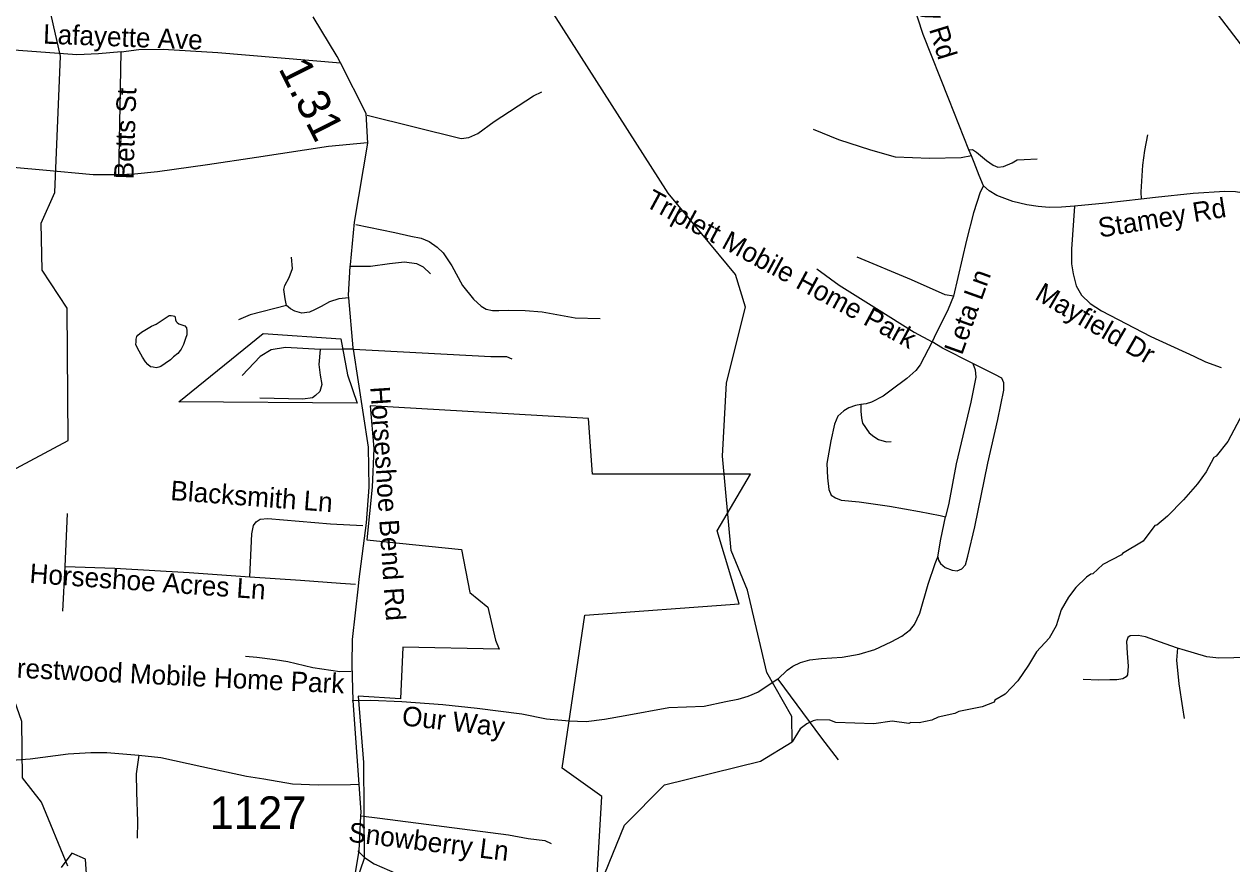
# Model space of a CAD drawing. Extents: x 1159738 to 1321356, y 736314 to 882035.
# Drawn here: x 1258338 to 1262980, y 760319 to 763546 of the extents above; entities that cross this region are included whole.
import ezdxf

# ---------------------------------------------------------------- set-up
doc = ezdxf.new("R2010")
doc.units = 0
for name, color, linetype in [('Exist Boundary Political City Limit New', 7, 'Continuous'), ('Exist Boundary Political City Limit New Hole', 7, 'Continuous'), ('Exist Hydrographic Creek Single Shore', 7, 'Continuous'), ('Exist Hydrographic Misc Water Feature', 7, 'Continuous'), ('Exist Road Non-System Type 51', 7, 'Continuous'), ('Exist Road Non-System Type 51 Label', 7, 'Continuous'), ('Exist Road Secondary Mileage Hundredths English Label', 7, 'Continuous'), ('Exist Road Secondary Type 51 Attributed', 7, 'Continuous'), ('Exist Road Secondary Type 51 Label', 7, 'Continuous'), ('Exist Road Secondary Type 51 Number Label', 7, 'Continuous'), ('Exist Utilities Electrical Transmission Line', 7, 'Continuous'), ('Map Preparation Boundary City Limit Buffer Line', 7, 'Continuous')]:
    doc.layers.add(name, color=color, linetype=linetype)

msp = doc.modelspace()

# ---------------------------------------------------------------- linework, layer by layer
at = {"layer": 'Exist Boundary Political City Limit New'}
for points in [[(1261129.6, 761816.6), (1260522.4, 761816.6), (1260507.5, 762030.6), (1259667.8, 762078.8), (1259682.5, 761915.3), (1259676.4, 761767.1), (1259655.5, 761563.8), (1260019.8, 761527.4), (1260051.2, 761361.6), (1260120.3, 761305), (1260149.6, 761179.3), (1260164.2, 761143.7), (1259793.6, 761152), (1259785.2, 760953), (1259621.9, 760963.4), (1259643, 760708.8), (1259645.1, 760340), (1259563.5, 760099.7)], [(1262823.2, 756550.7), (1262314.8, 758050.6), (1262241.2, 758213), (1261073.7, 757325.9), (1259679.1, 757061.8), (1259035.8, 757187.5), (1259010.7, 757853.9), (1259318.4, 757845.2), (1259513.3, 757998.5), (1259576.1, 758015.2), (1259525.8, 758027.8), (1259592.8, 758094.9), (1259604.2, 758918.8), (1260048.1, 759279.2), (1260152.8, 759446.8), (1260161.2, 759677.3), (1260278.4, 759878.5), (1260525.5, 760010.5), (1260559, 760578.4), (1260406.2, 760687.3), (1260494, 761274.6), (1261086.6, 761318.6), (1261002.2, 761598.5), (1261129.6, 761816.6)], [(1258583, 760205), (1258574.6, 760337), (1258522.2, 760360), (1258480.4, 760305.6)]]:
    msp.add_lwpolyline(points, dxfattribs=at)
at = {"layer": 'Exist Boundary Political City Limit New Hole'}
for p, q in [((1258932.8, 762094.2), (1259257.4, 762357.2)), ((1259257.4, 762357.2), (1259555.2, 762336.6)), ((1259555.2, 762336.6), (1259581.5, 762198.4)), ((1259581.5, 762198.4), (1259618.1, 762089.1)), ((1259618.1, 762089.1), (1258932.8, 762094.2))]:
    msp.add_line(p, q, dxfattribs=at)
at = {"layer": 'Exist Hydrographic Creek Single Shore'}
for points in [[(1258506.5, 760310.8), (1258404.5, 760555.7), (1258331.5, 760649.1), (1258329.5, 760865.8), (1258282.5, 761001.4), (1258255.5, 761251.3), (1258171.5, 761538.6), (1258192.5, 761705.6), (1258270.4, 761818.9), (1258507.5, 761945.5), (1258503.5, 762454.3), (1258407.5, 762600.7), (1258403.5, 762781.3), (1258456.5, 762898.4), (1258478.5, 763423.2), (1258343.4, 764016.7), (1258318.4, 764335.7), (1258131.4, 764831.8), (1258119.4, 765009.3), (1258015.4, 765185.4)], [(1260494.5, 760096.9), (1260645.5, 760468), (1260799.5, 760622.6), (1261168.5, 760713.7), (1261290.6, 760788.5), (1261289.5, 760885.2), (1261193.5, 761054.5), (1261118.5, 761371.2), (1261055.5, 761523.4), (1261022.5, 761885.2), (1261037.5, 762167.2), (1261111.5, 762457.8), (1261072.5, 762583.3), (1260813.5, 762897), (1260315.5, 763678.4), (1260229.5, 763880.4), (1260196.5, 763904.1), (1260054.5, 764235.2), (1259749.5, 764392.3), (1259619.5, 764529.5), (1259507.4, 764705.7), (1259444.5, 764858)]]:
    msp.add_lwpolyline(points, dxfattribs=at)
at = {"layer": 'Exist Hydrographic Misc Water Feature'}
for points in [[(1258793, 762266.4), (1258773.8, 762301.2), (1258768.2, 762315.3), (1258768.4, 762325.1), (1258768.7, 762334.9), (1258771, 762345.6), (1258775.1, 762351.2), (1258789.4, 762362.4), (1258828.1, 762385.4), (1258846.3, 762393.3), (1258860.6, 762402.9), (1258880.9, 762416.4), (1258895.1, 762425.9), (1258903.1, 762425.8), (1258911.1, 762425.6), (1258917.1, 762423.9), (1258919, 762419.7), (1258920.6, 762409.8), (1258922.6, 762403.2), (1258926.4, 762399.1), (1258932.3, 762394.8), (1258944.2, 762390.5), (1258956.1, 762386.2), (1258961.9, 762378.7), (1258963.6, 762368), (1258963.2, 762352.4), (1258959, 762338.5), (1258950.3, 762314.9), (1258941.8, 762297), (1258937.7, 762291.3), (1258929.4, 762280.9), (1258913, 762267.2), (1258900.8, 762256), (1258880.4, 762242.4), (1258864.1, 762230.5), (1258856, 762227.3), (1258845.9, 762225.1), (1258833.9, 762227.8), (1258824.1, 762229.6), (1258814.2, 762238), (1258804.5, 762248.1), (1258793, 762266.4)], [(1263034.2, 762072.6), (1262964.6, 761942.7), (1262920.3, 761886.1), (1262910.9, 761880.2), (1262881.3, 761825.1), (1262848, 761780.1), (1262794.3, 761717.6), (1262732.6, 761655.4), (1262691.6, 761620.6), (1262683.6, 761618.8), (1262639.1, 761558.9), (1262560.5, 761511.9), (1262556.4, 761506.5), (1262484.7, 761470.1), (1262446.3, 761433.6), (1262438.3, 761431.9), (1262421.9, 761420.4), (1262380.9, 761381.6), (1262351.9, 761344.4), (1262324.5, 761295.2), (1262304.7, 761233.8), (1262277.5, 761186.6), (1262230, 761133.9), (1262199, 761082.2), (1262157.7, 761023), (1262109.4, 760971.4), (1262068.8, 760948.6), (1262066.6, 760940.6), (1262020, 760922), (1261931.5, 760904.6), (1261915.3, 760897), (1261850.9, 760882.9), (1261826.6, 760871.5), (1261778.3, 760860.9), (1261746.3, 760861.9), (1261738.2, 760858.1), (1261674.5, 760867.9), (1261603.8, 760856.8), (1261458.3, 760862.1), (1261434.5, 760870.8), (1261386.5, 760872.2), (1261370.4, 760868.6), (1261346.1, 760857.3), (1261321.6, 760838), (1261290.6, 760788.5)]]:
    msp.add_lwpolyline(points, dxfattribs=at)
at = {"layer": 'Exist Road Non-System Type 51'}
for p, q in [((1259562.8, 762297), (1259476.5, 762295.7)), ((1258496.2, 761462.2), (1258505.3, 761665.1)), ((1258487.1, 761290.4), (1258496.2, 761462.2)), ((1259632.8, 760503.6), (1259705.2, 760494.3))]:
    msp.add_line(p, q, dxfattribs=at)
for points in [[(1261969.1, 763062.9), (1261892, 763257.9), (1261794.4, 763505.7), (1261752.1, 763635.7), (1261730.5, 763709.5), (1261691, 763843.3), (1261675, 763918.6), (1261667.7, 763973.8), (1261667.7, 764014.3), (1261673.3, 764056.7), (1261691.2, 764127.3), (1261697.8, 764148)], [(1258711.8, 763439.2), (1258623.7, 763432), (1258541.3, 763428.3), (1258247, 763450.1)], [(1258711.8, 763439.2), (1258779.3, 763448.3), (1258873, 763450.1), (1259082.9, 763437.4), (1259554, 763397.4)], [(1258702.5, 762967.5), (1258706.2, 763165.6), (1258711.8, 763439.2)], [(1259656.5, 763195.6), (1260018.1, 763107.1), (1260048, 763110.4), (1260082.3, 763125.9), (1260144.4, 763171.3), (1260296.1, 763271.1), (1260328.2, 763285.5)], [(1261979.7, 763040.2), (1261940.2, 763031.8), (1261817.8, 763029.9), (1261687, 763034.6), (1261593, 763061.9), (1261470.1, 763101.3), (1261372.3, 763140.9)], [(1262656.2, 763120.3), (1262644.8, 763059.8), (1262637.1, 763003.9), (1262631, 762901.3), (1262631.3, 762873.8)], [(1259658.5, 763090.2), (1259508.4, 763075.6), (1259231, 763033.8), (1259043.6, 763005.6), (1258850.5, 762978.4), (1258762.4, 762969.3), (1258702.5, 762967.5)], [(1261969.1, 763062.9), (1261983.3, 763064.8), (1261998.3, 763053.5), (1262036.9, 763021.5), (1262062.3, 763003.6), (1262080.2, 762996.1), (1262102.8, 762998.9), (1262135.7, 763013), (1262155.5, 763024.3), (1262181.8, 763025.3), (1262231.7, 763028.1)], [(1261979.7, 763040.2), (1261969.1, 763062.9)], [(1262026.3, 762924.5), (1262008.7, 762964.1), (1261989.8, 763014.9), (1261979.7, 763040.2)], [(1258702.5, 762967.5), (1258603.1, 762966.6), (1258410.1, 762984.7), (1258222.6, 763001.1)], [(1262026.3, 762924.5), (1262012.8, 762900.4), (1261987.4, 762821.3), (1261959.9, 762716.3), (1261910.3, 762500.6)], [(1262375.5, 762846.2), (1262325.4, 762843.3), (1262278.7, 762841.8), (1262235.9, 762844.9), (1262192.2, 762851.8), (1262138.7, 762864.8), (1262076.7, 762887.7), (1262047.7, 762905.3), (1262026.3, 762924.5)], [(1264793.8, 762184.8), (1264739.7, 762205.4), (1264438.6, 762315.2), (1264057.7, 762470.7), (1263821.7, 762571.6), (1263637.9, 762648.5), (1263500.9, 762707.6), (1263380.9, 762760.9), (1263218.1, 762834.8), (1263141.8, 762864.2), (1263105.2, 762877.8), (1263043.3, 762893.7), (1262994.8, 762901.6), (1262952.7, 762903.2), (1262831.9, 762895.2), (1262686.9, 762879.4), (1262631.3, 762873.8)], [(1262375.5, 762846.2), (1262364.4, 762681.8), (1262363.6, 762624.8), (1262369.7, 762586.6), (1262381.2, 762540.6), (1262401.8, 762504.6), (1262435.5, 762472.5), (1262479.1, 762444.2), (1262669.4, 762345.7), (1262834.6, 762269.9), (1262878.7, 762248.7), (1262939.2, 762226.5)], [(1262631.3, 762873.8), (1262495.6, 762858.5), (1262375.5, 762846.2)], [(1259612.9, 762776.4), (1259763.3, 762745.7), (1259825.1, 762731.1), (1259864.5, 762723.8), (1259894.5, 762711.1), (1259926.4, 762689.3), (1259948.8, 762667.5), (1259982.6, 762616.6), (1260023.8, 762542), (1260065.1, 762489.3), (1260095, 762462), (1260113.8, 762451.1), (1260138.1, 762445.7), (1260162.5, 762445.7), (1260201.9, 762447.5), (1260263.7, 762445.7), (1260329.3, 762440.2), (1260456.8, 762417.5), (1260551.7, 762414.4)], [(1259347.2, 762464.8), (1259341.6, 762490.2), (1259336, 762526.6), (1259339.7, 762541.1), (1259356.6, 762572), (1259369.7, 762606.6), (1259365.9, 762650.2)], [(1259592, 762615.8), (1259669.6, 762615.7), (1259742.7, 762626.6), (1259800.8, 762632), (1259845.8, 762626.6), (1259872, 762613.9), (1259900.1, 762586.6)], [(1261910.3, 762500.6), (1261878.3, 762506.2), (1261749.3, 762563.7), (1261540.4, 762650.3)], [(1261385.2, 762605.2), (1261470.8, 762543.1), (1261613.9, 762453.6), (1261758.8, 762362.3), (1261828.4, 762325.5)], [(1259586.2, 762493.8), (1259547.8, 762490.2), (1259512.1, 762479.3), (1259480.3, 762461.1), (1259454, 762448.4), (1259435.3, 762439.3), (1259405.3, 762435.7), (1259379.1, 762443), (1259362.2, 762452), (1259347.2, 762464.8)], [(1261910.3, 762500.6), (1261889.5, 762450.7), (1261835.9, 762341.4), (1261828.4, 762325.5)], [(1259347.2, 762464.8), (1259206.6, 762428.4), (1259161.7, 762410.2)], [(1259476.5, 762295.7), (1259343.5, 762303), (1259287.2, 762293.9), (1259246, 762268.4), (1259176.6, 762195.7)], [(1259476.5, 762295.7), (1259470.9, 762237.5), (1259476.5, 762197.5), (1259482.2, 762161.2), (1259474.7, 762133.9), (1259457.8, 762119.3), (1259446.5, 762110.3), (1259409.1, 762104.8), (1259244.1, 762108.4)], [(1259603.6, 762297.3), (1259600.2, 762297.5), (1259562.8, 762297)], [(1259603.6, 762297.3), (1260132.3, 762268.8), (1260191.8, 762268.4), (1260212.9, 762259.5)], [(1261828.4, 762325.5), (1261782.3, 762237.3), (1261765.3, 762214.7), (1261731.4, 762184.5), (1261670.3, 762139.3), (1261640.3, 762116), (1261595.1, 762093.4), (1261574.1, 762086.7), (1261553.7, 762083.9)], [(1261984.1, 762241.6), (1261868.5, 762300.8), (1261828.4, 762325.5)], [(1261849.7, 761498.6), (1261852.5, 761486.3), (1261861, 761473.1), (1261878.9, 761458.1), (1261905.2, 761447.7), (1261924, 761445.8), (1261942.9, 761453.4), (1261956, 761468.4), (1261965.5, 761501.4), (1261992.7, 761614.4), (1262042.6, 761859.2), (1262081.1, 762026.7), (1262103.6, 762139.9), (1262103.6, 762167.2), (1262096.1, 762186.1), (1262069.7, 762199.2), (1261984.1, 762241.6)], [(1261984.1, 762241.6), (1261993.5, 762217.1), (1261996.3, 762189.8), (1261976.6, 762093.8), (1261921.1, 761856.1), (1261891.9, 761705.4), (1261879.3, 761652.7)], [(1261553.7, 762083.9), (1261534, 762080.2), (1261508.6, 762071.7), (1261488.8, 762059.5), (1261465.3, 762039.7), (1261453.1, 762008.6), (1261438.9, 761944.6), (1261423.9, 761858), (1261425.8, 761802.4), (1261431.4, 761758.2), (1261439.9, 761735.6), (1261456.8, 761725.2), (1261478.5, 761716.7), (1261548.1, 761710.1), (1261663.8, 761693.2), (1261779.6, 761673.4), (1261858.6, 761658.3), (1261879.3, 761652.7)], [(1261553.7, 762083.9), (1261554.6, 762058.3), (1261556.5, 762031.9), (1261560.3, 762012.1), (1261586.6, 761975.4), (1261603.6, 761961.3), (1261621.5, 761950), (1261652.5, 761940.6), (1261670.4, 761942.5)], [(1259206.2, 761421.8), (1259214, 761587.1), (1259220.5, 761619.6), (1259229.6, 761633.9), (1259245.2, 761644.3), (1259275.1, 761646.9), (1259515.6, 761626.1), (1259640.4, 761619.6)], [(1261849.7, 761498.6), (1261861.9, 761567.3), (1261879.3, 761652.7)], [(1261235.1, 761029.2), (1261270.5, 761063.5), (1261292.7, 761079), (1261322.6, 761093.4), (1261358, 761103.4), (1261403.4, 761108.9), (1261482, 761113.4), (1261547.4, 761124.5), (1261608.3, 761143.3), (1261670.3, 761172.1), (1261712.4, 761194.3), (1261744.5, 761219.8), (1261761.1, 761238.6), (1261781, 761282.9), (1261813.2, 761393.8), (1261839.4, 761474), (1261849.7, 761498.6)], [(1258496.2, 761462.2), (1258687.3, 761455.7), (1258972.1, 761438.7), (1259206.2, 761421.8)], [(1259206.2, 761421.8), (1259399.9, 761408.8), (1259554.6, 761398.4), (1259611.8, 761394.5)], [(1262771.8, 761147.8), (1262723.9, 761165.2), (1262648.3, 761191.3), (1262619.6, 761197.2), (1262589, 761195.2), (1262580.5, 761189.3), (1262575.3, 761173), (1262577.3, 761128.7), (1262581.2, 761078.4), (1262579.2, 761045.4), (1262574, 761037.6), (1262561, 761030.4), (1262538.1, 761026.5), (1262510.8, 761026.5), (1262468.4, 761025.2), (1262409.1, 761027.1)], [(1262771.8, 761147.8), (1262767.9, 761101.4), (1262776.4, 761010.7), (1262790.8, 760918.7), (1262797.3, 760877.8)], [(1263319.5, 761120.3), (1263199.2, 761117), (1263063, 761113.7), (1262988.2, 761110.5), (1262930.1, 761109.9), (1262883.9, 761114.5), (1262789.3, 761142.5), (1262771.8, 761147.8)], [(1259594.9, 761058.8), (1259552, 761057.5), (1259448, 761071.8), (1259351.8, 761095.2), (1259303.7, 761103), (1259232.2, 761112.1), (1259189.3, 761116)], [(1261235.1, 761029.2), (1261159.8, 760979.3), (1261120.3, 760962.2), (1261080.9, 760951.3), (1261035.9, 760942.2), (1260951.6, 760924), (1260816.6, 760918.5), (1260647.9, 760888.5), (1260569.2, 760874), (1260498, 760864.9), (1260431.6, 760868)], [(1261235.1, 761029.2), (1261403.3, 760802.2), (1261467, 760718.6)], [(1260431.6, 760868), (1260419.3, 760868.5), (1260346.2, 760875.8), (1260250.6, 760894.9), (1260080, 760916.7), (1259947.3, 760930), (1259790, 760941.7), (1259671.1, 760947.3), (1259598.8, 760945.6)], [(1258140.5, 760717.8), (1258202.9, 760711.3), (1258361.6, 760723), (1258507.9, 760742.5), (1258595.1, 760747.7), (1258656.2, 760747.7), (1258779.7, 760737.3)], [(1258779.7, 760737.3), (1258769.3, 760665.7), (1258770.6, 760594.1), (1258774.5, 760482.2), (1258773.1, 760417.7)], [(1258779.7, 760737.3), (1258863.8, 760727.3), (1259021.2, 760693.5), (1259192.8, 760655.8), (1259259.1, 760645.4), (1259369.6, 760627.1), (1259468, 760623.3), (1259592.8, 760624.6), (1259625.9, 760625.8)], [(1259705.2, 760494.3), (1260199.4, 760430.5), (1260276.1, 760416.5), (1260339.3, 760408.7), (1260363.6, 760397.6)], [(1259621, 760368.6), (1259647, 760343.9), (1259683.4, 760319.2), (1259771.8, 760281.4), (1259819.9, 760259.3), (1259857.6, 760232), (1259888.8, 760202), (1259916.1, 760165.6), (1259934.3, 760130.5), (1259940.8, 760104.5), (1259934.3, 760077.1), (1259920, 760047.2)]]:
    msp.add_lwpolyline(points, dxfattribs=at)
at = {"layer": 'Exist Road Secondary Type 51 Attributed'}
msp.add_lwpolyline([(1259612.3, 760286), (1259626.4, 760368.8), (1259632.8, 760503.6), (1259633.5, 760518.4), (1259603.3, 760945.3), (1259599.4, 761085.3), (1259600.5, 761180.8), (1259623.5, 761386.6), (1259626.5, 761413.5), (1259654.7, 761629.2), (1259664.1, 761766.3), (1259661.8, 761920.7), (1259603.6, 762297.3), (1259602.9, 762302), (1259586.2, 762493.8), (1259585.3, 762503.9), (1259592, 762615.8), (1259592.4, 762621.7), (1259607.7, 762784.4), (1259659.5, 763089), (1259652.4, 763202.8), (1259554, 763397.4), (1259541.7, 763421.8), (1259448.9, 763574.7)], dxfattribs=at)
at = {"layer": 'Exist Utilities Electrical Transmission Line'}
msp.add_lwpolyline([(1260071.3, 766656.1), (1260559, 766155.8), (1260895.8, 765818.2), (1261306.3, 765401), (1262050.5, 764660.7), (1262241.8, 764477.3), (1262584.8, 764023.8), (1262894.9, 763624.6), (1263352, 763026.8), (1264106.6, 762036.4), (1264464.1, 761610.6), (1264877.2, 761103.9), (1265877.9, 759872.5), (1265970.7, 759775.2), (1266388.3, 759310.1), (1266775.8, 758837.4), (1266960.8, 758648.2), (1267267.8, 758259.1), (1267574.2, 757908.8), (1267916.1, 757570.1), (1267951.8, 757615.6)], dxfattribs=at)
at = {"layer": 'Map Preparation Boundary City Limit Buffer Line'}
for points in [[(1261129.6, 761816.6), (1260522.4, 761816.6), (1260507.5, 762030.6), (1259667.8, 762078.8), (1259682.5, 761915.3), (1259676.4, 761767.1), (1259655.5, 761563.8), (1260019.8, 761527.4), (1260051.2, 761361.6), (1260120.3, 761305), (1260149.6, 761179.3), (1260164.2, 761143.7), (1259793.6, 761152), (1259785.2, 760953), (1259621.9, 760963.4), (1259643, 760708.8), (1259645.1, 760340), (1259563.5, 760099.7)], [(1262823.2, 756550.7), (1262314.8, 758050.6), (1262241.2, 758213), (1261073.7, 757325.9), (1259679.1, 757061.8), (1259035.8, 757187.5), (1259010.7, 757853.9), (1259318.4, 757845.2), (1259513.3, 757998.5), (1259576.1, 758015.2), (1259525.8, 758027.8), (1259592.8, 758094.9), (1259604.2, 758918.8), (1260048.1, 759279.2), (1260152.8, 759446.8), (1260161.2, 759677.3), (1260278.4, 759878.5), (1260525.5, 760010.5), (1260559, 760578.4), (1260406.2, 760687.3), (1260494, 761274.6), (1261086.6, 761318.6), (1261002.2, 761598.5), (1261129.6, 761816.6)], [(1258583, 760205), (1258574.6, 760337), (1258522.2, 760360), (1258480.4, 760305.6)]]:
    msp.add_lwpolyline(points, dxfattribs=at)

# ---------------------------------------------------------------- texts
at = {"layer": 'Exist Road Non-System Type 51 Label'}
for s, rotation, p in [('Stamey Rd', 287.192, (1261706.8, 763877.9)), ('Lafayette Ave', 357.8359, (1258410.4, 763471.2)), ('Betts St', 88.1188, (1258758.4, 762948.8)), ('Triplett Mobile Home Park', 331.5962, (1260720.8, 762848.1)), ('Stamey Rd', 9.3058, (1262472.9, 762725.5)), ('Leta Ln', 70.2578, (1261942.9, 762271.1)), ('Mayfield Dr', 329.8173, (1262218.3, 762491.4)), ('Blacksmith Ln', 355.7046, (1258899, 761717.5)), ('Horseshoe Acres Ln', 355.9791, (1258357.4, 761398.9)), ('D R Prestwood Mobile Home Park', 357.2392, (1258041.9, 761047.5)), ('Our Way', 353.5506, (1259787.8, 760852)), ('Snowberry Ln', 353.0363, (1259581.7, 760405))]:
    msp.add_text(s, height=75, rotation=rotation, dxfattribs=at).set_placement(p)
at = {"layer": 'Exist Road Secondary Mileage Hundredths English Label'}
msp.add_text('1.31', height=125, rotation=296.8095, dxfattribs=at).set_placement((1259313.9, 763375.9))
at = {"layer": 'Exist Road Secondary Type 51 Label'}
msp.add_text('Horseshoe Bend Rd', height=75, rotation=273.8582, dxfattribs=at).set_placement((1259668.6, 762151.9))
at = {"layer": 'Exist Road Secondary Type 51 Number Label'}
msp.add_text('1127', height=125, dxfattribs=at).set_placement((1259051.3, 760453.4))

doc.saveas('drawing.dxf')
